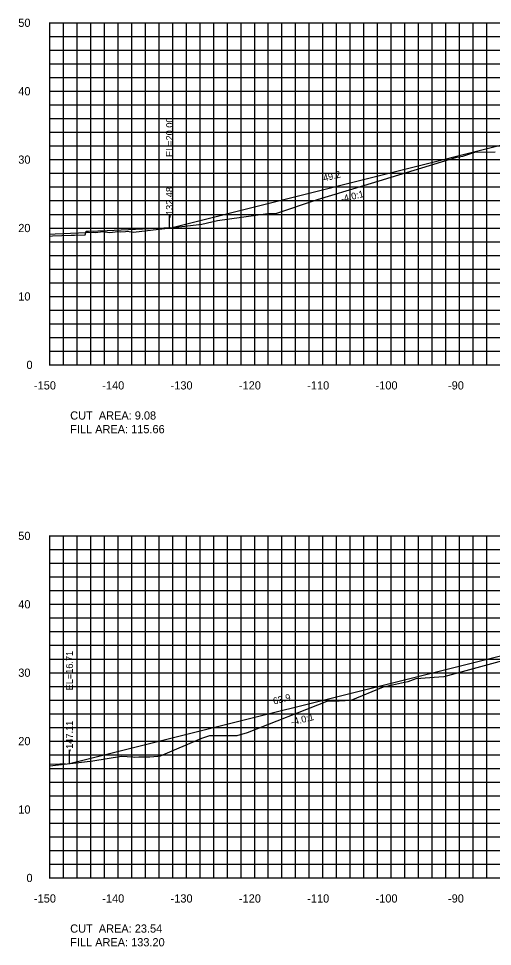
# Model space of a CAD drawing. Extents: x 1800880 to 1818864, y 245271 to 250560.
# Drawn here: x 1802816.4 to 1802885.8, y 250089.4 to 250225 of the extents above; entities that cross this region are included whole.
import ezdxf

# ---------------------------------------------------------------- set-up
doc = ezdxf.new("R2010")
doc.units = 0
for name, color, linetype in [('33', 7, 'Continuous'), ('ANNO-TXT', 7, 'Continuous'), ('CL-CNST', 7, 'Continuous'), ('DESIGN - DRAINAGE - Bridges', 7, 'Continuous'), ('DRAINAGETXT', 7, 'Continuous'), ('Level 37', 7, 'Continuous'), ('Level 46', 7, 'Continuous'), ('Level 62', 7, 'Continuous'), ('SHT-BDR', 7, 'Continuous')]:
    doc.layers.add(name, color=color, linetype=linetype)

msp = doc.modelspace()

# ---------------------------------------------------------------- linework, layer by layer
at = {"layer": 'CL-CNST'}
for points in [[(1802821, 250193.55), (1802821.81, 250193.59), (1802827.44, 250193.83), (1802827.7, 250193.8), (1802828.43, 250193.89), (1802828.71, 250193.9), (1802828.77, 250193.9), (1802829.79, 250193.77), (1802830.56, 250193.88), (1802830.89, 250193.92), (1802831.39, 250193.86), (1802832.1, 250193.94), (1802832.32, 250193.96), (1802833.28, 250193.81), (1802834.48, 250193.95), (1802843.26, 250194.99), (1802845.58, 250195.51), (1802852.93, 250196.54), (1802854.1, 250196.56), (1802860.21, 250198.59), (1802866.99, 250200.63), (1802880.61, 250204.81), (1802881.46, 250204.93), (1802883.24, 250205.54), (1802886.22, 250205.57)], [(1802821, 250115.81), (1802825.25, 250116.29), (1802827.31, 250116.56), (1802831.5, 250117.21), (1802833.18, 250117.15), (1802833.4, 250117.09), (1802834.05, 250117.15), (1802835.67, 250117.15), (1802836.83, 250117.24), (1802837.23, 250117.27), (1802843.29, 250119.88), (1802844.45, 250120.24), (1802846.36, 250120.24), (1802846.76, 250120.24), (1802848.46, 250120.24), (1802849.93, 250120.68), (1802861.61, 250125.25), (1802863.38, 250125.34), (1802865.12, 250125.43), (1802869.84, 250127.38), (1802872.91, 250128.04), (1802873.46, 250128.16), (1802874.65, 250128.58), (1802877.94, 250128.82), (1802878.72, 250128.88), (1802887.3, 250131.22)]]:
    msp.add_lwpolyline(points, dxfattribs=at)
at = {"layer": 'DESIGN - DRAINAGE - Bridges'}
for p, q in [((1802820.94, 250224.43), (1802821, 250224.43)), ((1802821, 250174.43), (1802821, 250224.43)), ((1802820.94, 250214.43), (1802821, 250214.43)), ((1802820.94, 250204.43), (1802821, 250204.43)), ((1802820.94, 250194.43), (1802821, 250194.43)), ((1802820.94, 250184.43), (1802821, 250184.43)), ((1802820.94, 250174.43), (1802821, 250174.43)), ((1802821, 250174.43), (1803121, 250174.43)), ((1802821, 250174.37), (1802821, 250174.43)), ((1802831, 250174.37), (1802831, 250174.43)), ((1802841, 250174.37), (1802841, 250174.43)), ((1802851, 250174.37), (1802851, 250174.43)), ((1802861, 250174.37), (1802861, 250174.43)), ((1802871, 250174.37), (1802871, 250174.43)), ((1802881, 250174.37), (1802881, 250174.43)), ((1802820.94, 250149.43), (1802821, 250149.43)), ((1802821, 250099.43), (1802821, 250149.43)), ((1802820.94, 250139.43), (1802821, 250139.43)), ((1802820.94, 250129.43), (1802821, 250129.43)), ((1802820.94, 250119.43), (1802821, 250119.43)), ((1802820.94, 250109.43), (1802821, 250109.43)), ((1802820.94, 250099.43), (1802821, 250099.43)), ((1802821, 250099.43), (1803121, 250099.43)), ((1802821, 250099.37), (1802821, 250099.43)), ((1802831, 250099.37), (1802831, 250099.43)), ((1802841, 250099.37), (1802841, 250099.43)), ((1802851, 250099.37), (1802851, 250099.43)), ((1802861, 250099.37), (1802861, 250099.43)), ((1802871, 250099.37), (1802871, 250099.43)), ((1802881, 250099.37), (1802881, 250099.43))]:
    msp.add_line(p, q, dxfattribs=at)
at = {"layer": 'Level 37'}
for p, q in [((1802838.53, 250194.43), (1802838.53, 250196.43)), ((1802823.89, 250116.14), (1802823.89, 250118.14))]:
    msp.add_line(p, q, dxfattribs=at)
at = {"layer": 'Level 46'}
for p, q in [((1802821, 250224.43), (1803121, 250224.43)), ((1802821, 250174.43), (1802821, 250224.43)), ((1802823, 250174.43), (1802823, 250224.43)), ((1802825, 250174.43), (1802825, 250224.43)), ((1802827, 250174.43), (1802827, 250224.43)), ((1802829, 250174.43), (1802829, 250224.43)), ((1802831, 250174.43), (1802831, 250224.43)), ((1802833, 250174.43), (1802833, 250224.43)), ((1802835, 250174.43), (1802835, 250224.43)), ((1802837, 250174.43), (1802837, 250224.43)), ((1802839, 250174.43), (1802839, 250224.43)), ((1802841, 250174.43), (1802841, 250224.43)), ((1802843, 250174.43), (1802843, 250224.43)), ((1802845, 250174.43), (1802845, 250224.43)), ((1802847, 250174.43), (1802847, 250224.43)), ((1802849, 250174.43), (1802849, 250224.43)), ((1802851, 250174.43), (1802851, 250224.43)), ((1802853, 250174.43), (1802853, 250224.43)), ((1802855, 250174.43), (1802855, 250224.43)), ((1802857, 250174.43), (1802857, 250224.43)), ((1802859, 250174.43), (1802859, 250224.43)), ((1802861, 250174.43), (1802861, 250224.43)), ((1802863, 250174.43), (1802863, 250224.43)), ((1802865, 250174.43), (1802865, 250224.43)), ((1802867, 250174.43), (1802867, 250224.43)), ((1802869, 250174.43), (1802869, 250224.43)), ((1802871, 250174.43), (1802871, 250224.43)), ((1802873, 250174.43), (1802873, 250224.43)), ((1802875, 250174.43), (1802875, 250224.43)), ((1802877, 250174.43), (1802877, 250224.43)), ((1802879, 250174.43), (1802879, 250224.43)), ((1802881, 250174.43), (1802881, 250224.43)), ((1802883, 250174.43), (1802883, 250224.43)), ((1802885, 250174.43), (1802885, 250224.43)), ((1802821, 250222.43), (1803121, 250222.43)), ((1802821, 250220.43), (1803121, 250220.43)), ((1802821, 250218.43), (1803121, 250218.43)), ((1802821, 250216.43), (1803121, 250216.43)), ((1802821, 250214.43), (1803121, 250214.43)), ((1802821, 250212.43), (1803121, 250212.43)), ((1802821, 250210.43), (1803121, 250210.43)), ((1802821, 250208.43), (1803121, 250208.43)), ((1802821, 250206.43), (1803121, 250206.43)), ((1802821, 250204.43), (1803121, 250204.43)), ((1802821, 250202.43), (1803121, 250202.43)), ((1802821, 250200.43), (1803121, 250200.43)), ((1802821, 250198.43), (1803121, 250198.43)), ((1802821, 250196.43), (1803121, 250196.43)), ((1802821, 250194.43), (1803121, 250194.43)), ((1802821, 250192.43), (1803121, 250192.43)), ((1802821, 250190.43), (1803121, 250190.43)), ((1802821, 250188.43), (1803121, 250188.43)), ((1802821, 250186.43), (1803121, 250186.43)), ((1802821, 250184.43), (1803121, 250184.43)), ((1802821, 250182.43), (1803121, 250182.43)), ((1802821, 250180.43), (1803121, 250180.43)), ((1802821, 250178.43), (1803121, 250178.43)), ((1802821, 250176.43), (1803121, 250176.43)), ((1802821, 250174.43), (1803121, 250174.43)), ((1802821, 250149.43), (1803121, 250149.43)), ((1802821, 250099.43), (1802821, 250149.43)), ((1802823, 250099.43), (1802823, 250149.43)), ((1802825, 250099.43), (1802825, 250149.43)), ((1802827, 250099.43), (1802827, 250149.43)), ((1802829, 250099.43), (1802829, 250149.43)), ((1802831, 250099.43), (1802831, 250149.43)), ((1802833, 250099.43), (1802833, 250149.43)), ((1802835, 250099.43), (1802835, 250149.43)), ((1802837, 250099.43), (1802837, 250149.43)), ((1802839, 250099.43), (1802839, 250149.43)), ((1802841, 250099.43), (1802841, 250149.43)), ((1802843, 250099.43), (1802843, 250149.43)), ((1802845, 250099.43), (1802845, 250149.43)), ((1802847, 250099.43), (1802847, 250149.43)), ((1802849, 250099.43), (1802849, 250149.43)), ((1802851, 250099.43), (1802851, 250149.43)), ((1802853, 250099.43), (1802853, 250149.43)), ((1802855, 250099.43), (1802855, 250149.43)), ((1802857, 250099.43), (1802857, 250149.43)), ((1802859, 250099.43), (1802859, 250149.43)), ((1802861, 250099.43), (1802861, 250149.43)), ((1802863, 250099.43), (1802863, 250149.43)), ((1802865, 250099.43), (1802865, 250149.43)), ((1802867, 250099.43), (1802867, 250149.43)), ((1802869, 250099.43), (1802869, 250149.43)), ((1802871, 250099.43), (1802871, 250149.43)), ((1802873, 250099.43), (1802873, 250149.43)), ((1802875, 250099.43), (1802875, 250149.43)), ((1802877, 250099.43), (1802877, 250149.43)), ((1802879, 250099.43), (1802879, 250149.43)), ((1802881, 250099.43), (1802881, 250149.43)), ((1802883, 250099.43), (1802883, 250149.43)), ((1802885, 250099.43), (1802885, 250149.43)), ((1802821, 250147.43), (1803121, 250147.43)), ((1802821, 250145.43), (1803121, 250145.43)), ((1802821, 250143.43), (1803121, 250143.43)), ((1802821, 250141.43), (1803121, 250141.43)), ((1802821, 250139.43), (1803121, 250139.43)), ((1802821, 250137.43), (1803121, 250137.43)), ((1802821, 250135.43), (1803121, 250135.43)), ((1802821, 250133.43), (1803121, 250133.43)), ((1802821, 250131.43), (1803121, 250131.43)), ((1802821, 250129.43), (1803121, 250129.43)), ((1802821, 250127.43), (1803121, 250127.43)), ((1802821, 250125.43), (1803121, 250125.43)), ((1802821, 250123.43), (1803121, 250123.43)), ((1802821, 250121.43), (1803121, 250121.43)), ((1802821, 250119.43), (1803121, 250119.43)), ((1802821, 250117.43), (1803121, 250117.43)), ((1802821, 250115.43), (1803121, 250115.43)), ((1802821, 250113.43), (1803121, 250113.43)), ((1802821, 250111.43), (1803121, 250111.43)), ((1802821, 250109.43), (1803121, 250109.43)), ((1802821, 250107.43), (1803121, 250107.43)), ((1802821, 250105.43), (1803121, 250105.43)), ((1802821, 250103.43), (1803121, 250103.43)), ((1802821, 250101.43), (1803121, 250101.43)), ((1802821, 250099.43), (1803121, 250099.43))]:
    msp.add_line(p, q, dxfattribs=at)
at = {"layer": 'Level 62'}
for points in [[(1802838.53, 250194.43), (1802887.75, 250206.73), (1802889.75, 250206.83), (1802898.67, 250207.23), (1802898.75, 250207.31), (1802899.75, 250207.35), (1802911.75, 250207.9), (1802923.75, 250208.45), (1802935.75, 250209), (1802947.75, 250209.55), (1802959.75, 250210.09), (1802969.75, 250209.85)], [(1802821, 250193.26), (1802821.4, 250193.27), (1802824.16, 250193.39), (1802824.61, 250193.4), (1802826.18, 250193.44), (1802826.23, 250193.57), (1802826.35, 250193.95), (1802826.6, 250193.95), (1802826.69, 250193.95), (1802829.41, 250194.07), (1802838.75, 250194.49)], [(1802823.89, 250116.14), (1802887.75, 250132.1), (1802889.75, 250132.2), (1802898.67, 250132.6), (1802898.75, 250132.68), (1802899.75, 250132.72), (1802911.75, 250133.27), (1802923.75, 250133.82), (1802935.75, 250134.37), (1802947.75, 250134.92), (1802959.75, 250135.47), (1802969.75, 250135.22)], [(1802821, 250116.05), (1802822.49, 250116.11), (1802823.25, 250116.14)]]:
    msp.add_lwpolyline(points, dxfattribs=at)

# ---------------------------------------------------------------- texts
for s, p in [('-150', (1802818.7, 250170.83)), ('-140', (1802828.7, 250170.83)), ('-130', (1802838.7, 250170.83)), ('-120', (1802848.7, 250170.83)), ('-110', (1802858.7, 250170.83)), ('-100', (1802868.7, 250170.83)), ('-90', (1802879.3, 250170.83)), ('-150', (1802818.7, 250095.83)), ('-140', (1802828.7, 250095.83)), ('-130', (1802838.7, 250095.83)), ('-120', (1802848.7, 250095.83)), ('-110', (1802858.7, 250095.83)), ('-100', (1802868.7, 250095.83)), ('-90', (1802879.3, 250095.83))]:
    msp.add_text(s, height=1.2).set_placement(p)
at = {"layer": '33'}
for s, p in [('50', (1802816.4, 250223.83)), ('40', (1802816.4, 250213.83)), ('30', (1802816.4, 250203.83)), ('20', (1802816.4, 250193.83)), ('10', (1802816.4, 250183.83)), ('0', (1802817.6, 250173.83)), ('50', (1802816.4, 250148.83)), ('40', (1802816.4, 250138.83)), ('30', (1802816.4, 250128.83)), ('20', (1802816.4, 250118.83)), ('10', (1802816.4, 250108.83)), ('0', (1802817.6, 250098.83))]:
    msp.add_text(s, height=1.2, dxfattribs=at).set_placement(p)
at = {"layer": 'ANNO-TXT'}
for s, p in [('49.2', (1802861.15, 250201.22)), ('63.9', (1802853.83, 250124.76))]:
    msp.add_text(s, height=1, rotation=14.0362, dxfattribs=at).set_placement(p)
at = {"layer": 'DESIGN - DRAINAGE - Bridges'}
for p in [(1802821, 250174.43), (1802821, 250099.43)]:
    msp.add_text('-', height=0.0001, dxfattribs=at).set_placement(p)
at = {"layer": 'DRAINAGETXT'}
for s, p in [('CUT  AREA: 9.08', (1802824, 250166.43)), ('FILL AREA: 115.66', (1802824, 250164.43)), ('CUT  AREA: 23.54', (1802824, 250091.43)), ('FILL AREA: 133.20', (1802824, 250089.43))]:
    msp.add_text(s, height=1.2, dxfattribs=at).set_placement(p)
at = {"layer": 'Level 37'}
for p in [(1802863.75, 250198.16), (1802856.43, 250121.7)]:
    msp.add_text('-4.0:1', height=1, rotation=14.0362, dxfattribs=at).set_placement(p)
at = {"layer": 'SHT-BDR'}
for s, p in [('EL=20.00', (1802839.03, 250204.82)), ('-132.48', (1802839.03, 250195.89)), ('EL=16.71', (1802824.39, 250126.86)), ('-147.11', (1802824.39, 250117.86))]:
    msp.add_text(s, height=1, rotation=90, dxfattribs=at).set_placement(p)

doc.saveas('drawing.dxf')
